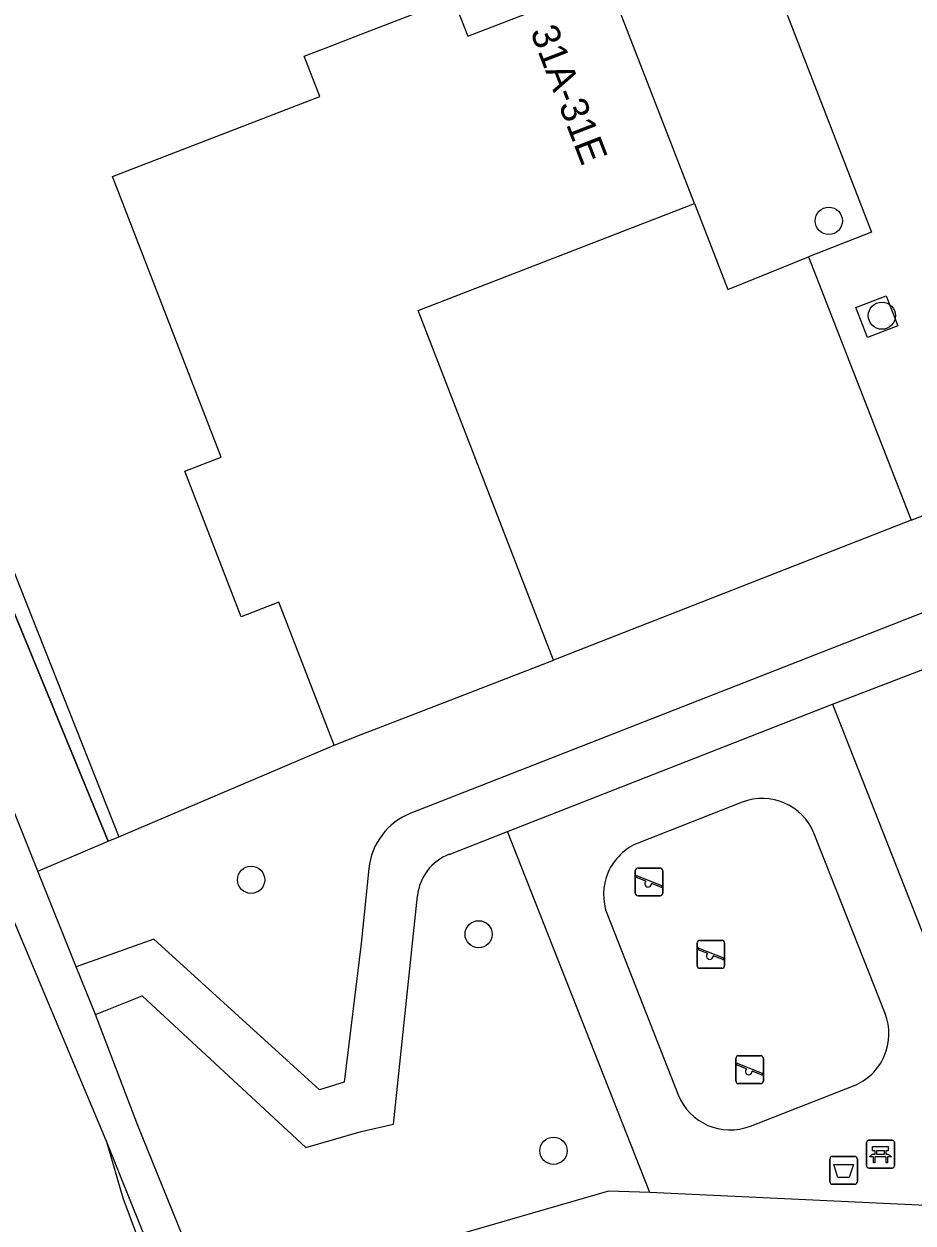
# Model space of a CAD drawing. Extents: x 158474 to 159560, y 388525 to 389605.
# Drawn here: x 158987.89 to 159019.82, y 388591.48 to 388634.54 of the extents above; entities that cross this region are included whole.
import ezdxf

# ---------------------------------------------------------------- set-up
doc = ezdxf.new("R2010")
doc.units = 0
for name, color, linetype in [('IMGEO_Afvalbak', 7, 'Continuous'), ('IMGEO_Bank', 7, 'Continuous'), ('IMGEO_Boom', 7, 'Continuous'), ('IMGEO_Grasland_overig', 7, 'Continuous'), ('IMGEO_Groenvoorziening', 7, 'Continuous'), ('IMGEO_Hek', 7, 'Continuous'), ('IMGEO_Meer_plas_ven_vijver', 7, 'Continuous'), ('IMGEO_Pand', 7, 'Continuous'), ('IMGEO_Pand_nummerreeks', 7, 'Continuous'), ('IMGEO_Parkeervlak_open', 7, 'Continuous'), ('IMGEO_Rijbaan_lokaal_open', 7, 'Continuous'), ('IMGEO_Speelvoorziening', 7, 'Continuous'), ('IMGEO_Voetpad_halfverhard', 7, 'Continuous'), ('IMGEO_Voetpad_open', 7, 'Continuous')]:
    doc.layers.add(name, color=color, linetype=linetype)

msp = doc.modelspace()

# ---------------------------------------------------------------- linework, layer by layer
at = {"layer": 'IMGEO_Afvalbak'}
for p, q in [((159016.927, 388593.873), (159017.717, 388593.873)), ((159017.717, 388593.873), (159016.927, 388593.873)), ((159016.827, 388592.973), (159016.827, 388593.773)), ((159016.827, 388593.773), (159016.827, 388592.973)), ((159017.817, 388593.773), (159017.817, 388592.973)), ((159017.817, 388592.973), (159017.817, 388593.773)), ((159017.717, 388592.873), (159016.927, 388592.873)), ((159016.927, 388592.873), (159017.717, 388592.873))]:
    msp.add_line(p, q, dxfattribs=at)
msp.add_lwpolyline([(159016.97, 388593.587), (159017.674, 388593.587), (159017.525, 388593.117), (159017.119, 388593.117), (159016.97, 388593.587)], dxfattribs=at)
for centre, start, end in [((159016.927, 388593.773), 90, 180), ((159016.927, 388593.773), 90, 180), ((159017.717, 388593.773), 0, 90), ((159017.717, 388593.773), 360, 90), ((159016.927, 388592.973), 180, 270), ((159016.927, 388592.973), 180, 270), ((159017.717, 388592.973), 270, 0), ((159017.717, 388592.973), 270, 0)]:
    msp.add_arc(centre, 0.1, start, end, dxfattribs=at)
at = {"layer": 'IMGEO_Bank'}
for p, q in [((159018.147, 388593.529), (159018.147, 388594.37)), ((159018.147, 388594.37), (159018.147, 388593.529)), ((159018.222, 388594.454), (159019.063, 388594.454)), ((159019.063, 388594.454), (159018.222, 388594.454)), ((159019.147, 388594.379), (159019.147, 388593.538)), ((159019.147, 388593.538), (159019.147, 388594.379)), ((159018.844, 388593.852), (159018.451, 388593.852)), ((159018.456, 388593.96), (159018.456, 388594.066)), ((159018.5, 388594.066), (159018.5, 388593.96)), ((159018.788, 388594.072), (159018.506, 388594.072)), ((159018.506, 388593.954), (159018.788, 388593.954)), ((159018.794, 388593.96), (159018.794, 388594.066)), ((159018.838, 388594.066), (159018.838, 388593.96)), ((159019.072, 388593.454), (159018.231, 388593.454)), ((159018.231, 388593.454), (159019.072, 388593.454))]:
    msp.add_line(p, q, dxfattribs=at)
for points in [[(159018.394, 388593.852), (159018.252, 388593.852), (159018.364, 388593.954), (159018.45, 388593.954)], [(159018.45, 388594.072), (159018.364, 388594.072), (159018.364, 388594.233), (159018.927, 388594.233), (159018.927, 388594.072), (159018.844, 388594.072)], [(159018.444, 388593.845), (159018.444, 388593.638), (159018.401, 388593.638), (159018.401, 388593.845)], [(159018.844, 388593.954), (159018.927, 388593.954), (159019.039, 388593.852), (159018.9, 388593.852)], [(159018.894, 388593.845), (159018.894, 388593.638), (159018.85, 388593.638), (159018.85, 388593.845)]]:
    msp.add_lwpolyline(points, dxfattribs=at)
for centre, radius, start, end in [((159018.225, 388594.376), 0.0779, 92.4484, 184.2845), ((159018.225, 388594.376), 0.0779, 92.4484, 184.2845), ((159019.069, 388594.376), 0.0779, 2.4484, 94.2845), ((159019.069, 388594.376), 0.0779, 2.4484, 94.2845), ((159018.394, 388593.845), 0.00671, 2.8957, 87.1043), ((159018.451, 388593.845), 0.00671, 92.8957, 177.1043), ((159018.449, 388594.065), 0.00671, 2.8957, 87.1043), ((159018.449, 388593.961), 0.00671, 272.8957, 357.1043), ((159018.506, 388594.065), 0.00671, 92.8957, 177.1043), ((159018.506, 388593.961), 0.00671, 182.8957, 267.1043), ((159018.788, 388594.065), 0.00671, 2.8957, 87.1043), ((159018.788, 388593.961), 0.00671, 272.8957, 357.1043), ((159018.845, 388594.065), 0.00671, 92.8957, 177.1043), ((159018.845, 388593.961), 0.00671, 182.8957, 267.1043), ((159018.843, 388593.845), 0.00671, 2.8957, 87.1043), ((159018.9, 388593.845), 0.00671, 92.8957, 177.1043), ((159018.225, 388593.532), 0.0779, 182.4484, 274.2845), ((159018.225, 388593.532), 0.0779, 182.4484, 274.2845), ((159019.069, 388593.532), 0.0779, 272.4484, 4.2845), ((159019.069, 388593.532), 0.0779, 272.4484, 4.2845)]:
    msp.add_arc(centre, radius, start, end, dxfattribs=at)
at = {"layer": 'IMGEO_Boom'}
for centre in [(159016.79, 388627.467), (159018.699, 388624.062), (158996.045, 388603.807), (159004.217, 388601.849), (159006.905, 388594.075)]:
    msp.add_circle(centre, 0.489, dxfattribs=at)
at = {"layer": 'IMGEO_Grasland_overig'}
for points in [[(158957.964, 388689.565), (158991.293, 388605.352)], [(158990.911, 388605.19), (158960.645, 388678.761), (158956.851, 388684.593), (158955.022, 388686.321), (158955.178, 388688.038)], [(158990.911, 388605.19), (158991.293, 388605.352)]]:
    msp.add_lwpolyline(points, dxfattribs=at)
at = {"layer": 'IMGEO_Groenvoorziening'}
for points in [[(159019.743, 388616.716), (159006.906, 388611.691)], [(158991.293, 388605.352), (158999.029, 388608.643)], [(158988.389, 388604.118), (158990.911, 388605.19)]]:
    msp.add_lwpolyline(points, dxfattribs=at)
at = {"layer": 'IMGEO_Hek'}
msp.add_lwpolyline([(158955.178, 388688.038), (158955.022, 388686.321), (158956.851, 388684.593), (158960.645, 388678.761), (158990.911, 388605.19)], dxfattribs=at)
at = {"layer": 'IMGEO_Meer_plas_ven_vijver'}
msp.add_lwpolyline([(158990.839, 388594.444), (158991.438, 388592.388), (158997.787, 388575.374), (159002.555, 388563.716), (159010.129, 388544.708), (159010.915, 388542.723)], dxfattribs=at)
at = {"layer": 'IMGEO_Pand'}
for points in [[(158999.029, 388608.643), (158997.043, 388613.774), (158995.686, 388613.249), (158993.663, 388618.477), (158994.969, 388618.982), (158991.07, 388629.056), (158998.51, 388631.936), (158997.95, 388633.382), (158998.643, 388633.65), (159000, 388634.176), (159003.305, 388635.455), (159003.831, 388634.097), (159008.885, 388636.053)], [(159011.969, 388628.086), (159008.885, 388636.053)], [(159006.906, 388611.691), (159002.047, 388624.245), (159011.969, 388628.086)], [(158999.029, 388608.643), (159000, 388609.019), (159002.243, 388609.887), (159006.906, 388611.691)]]:
    msp.add_lwpolyline(points, dxfattribs=at)
at = {"layer": 'IMGEO_Parkeervlak_open'}
msp.add_lwpolyline([(159011.969, 388628.086), (159013.165, 388624.999), (159016.062, 388626.181)], dxfattribs=at)
at = {"layer": 'IMGEO_Rijbaan_lokaal_open'}
for points in [[(159014.069, 388638.059), (159018.329, 388627.058), (159016.062, 388626.181)], [(159016.062, 388626.181), (159019.743, 388616.716)], [(159019.27, 388623.697), (159018.182, 388623.276), (159017.763, 388624.357), (159018.851, 388624.778), (159019.27, 388623.697)], [(159019.743, 388616.716), (159020.93, 388617.172), (159022.119, 388614.156)]]:
    msp.add_lwpolyline(points, dxfattribs=at)
at = {"layer": 'IMGEO_Speelvoorziening'}
for p, q in [((159009.94, 388604.228), (159010.73, 388604.228)), ((159010.73, 388604.228), (159009.94, 388604.228)), ((159009.84, 388603.328), (159009.84, 388604.128)), ((159009.84, 388604.128), (159009.84, 388603.328)), ((159010.223, 388603.756), (159009.884, 388603.893)), ((159009.909, 388603.953), (159010.785, 388603.6)), ((159010.83, 388604.128), (159010.83, 388603.328)), ((159010.83, 388603.328), (159010.83, 388604.128)), ((159010.761, 388603.54), (159010.421, 388603.677)), ((159010.73, 388603.228), (159009.94, 388603.228)), ((159009.94, 388603.228), (159010.73, 388603.228)), ((159012.159, 388601.629), (159012.949, 388601.629)), ((159012.949, 388601.629), (159012.159, 388601.629)), ((159012.059, 388600.729), (159012.059, 388601.529)), ((159012.059, 388601.529), (159012.059, 388600.729)), ((159012.442, 388601.157), (159012.103, 388601.294)), ((159012.128, 388601.354), (159013.004, 388601.001)), ((159013.049, 388601.529), (159013.049, 388600.729)), ((159013.049, 388600.729), (159013.049, 388601.529)), ((159012.98, 388600.941), (159012.64, 388601.078)), ((159012.949, 388600.629), (159012.159, 388600.629)), ((159012.159, 388600.629), (159012.949, 388600.629)), ((159013.453, 388596.587), (159013.453, 388597.387)), ((159013.453, 388597.387), (159013.453, 388596.587)), ((159013.553, 388597.487), (159014.343, 388597.487)), ((159014.343, 388597.487), (159013.553, 388597.487)), ((159014.443, 388597.387), (159014.443, 388596.587)), ((159014.443, 388596.587), (159014.443, 388597.387)), ((159013.836, 388597.015), (159013.497, 388597.152)), ((159013.522, 388597.212), (159014.398, 388596.859)), ((159014.374, 388596.799), (159014.034, 388596.936)), ((159014.343, 388596.487), (159013.553, 388596.487)), ((159013.553, 388596.487), (159014.343, 388596.487))]:
    msp.add_line(p, q, dxfattribs=at)
for centre, radius, start, end in [((159009.94, 388604.128), 0.1, 90, 180), ((159009.94, 388604.128), 0.1, 90, 180), ((159010.73, 388604.128), 0.1, 0, 90), ((159010.73, 388604.128), 0.1, 360, 90), ((159009.897, 388603.923), 0.0327, 68.078, 248.078), ((159010.302, 388603.666), 0.12, 130.9928, 5.1632), ((159009.94, 388603.328), 0.1, 180, 270), ((159009.94, 388603.328), 0.1, 180, 270), ((159010.73, 388603.328), 0.1, 270, 0), ((159010.73, 388603.328), 0.1, 270, 0), ((159010.773, 388603.57), 0.0327, 248.078, 68.078), ((159012.159, 388601.529), 0.1, 90, 180), ((159012.159, 388601.529), 0.1, 90, 180), ((159012.949, 388601.529), 0.1, 0, 90), ((159012.949, 388601.529), 0.1, 360, 90), ((159012.116, 388601.324), 0.0327, 68.078, 248.078), ((159012.521, 388601.067), 0.12, 130.9928, 5.1632), ((159012.159, 388600.729), 0.1, 180, 270), ((159012.159, 388600.729), 0.1, 180, 270), ((159012.949, 388600.729), 0.1, 270, 0), ((159012.949, 388600.729), 0.1, 270, 0), ((159012.992, 388600.971), 0.0327, 248.078, 68.078), ((159013.553, 388597.387), 0.1, 90, 180), ((159013.553, 388597.387), 0.1, 90, 180), ((159014.343, 388597.387), 0.1, 0, 90), ((159014.343, 388597.387), 0.1, 360, 90), ((159013.51, 388597.182), 0.0327, 68.078, 248.078), ((159013.915, 388596.925), 0.12, 130.9928, 5.1632), ((159014.386, 388596.829), 0.0327, 248.078, 68.078), ((159013.553, 388596.587), 0.1, 180, 270), ((159013.553, 388596.587), 0.1, 180, 270), ((159014.343, 388596.587), 0.1, 270, 0), ((159014.343, 388596.587), 0.1, 270, 0)]:
    msp.add_arc(centre, radius, start, end, dxfattribs=at)
at = {"layer": 'IMGEO_Voetpad_halfverhard'}
for points in [[(158988.389, 388604.118), (158964.429, 388664.228)], [(159022.119, 388614.156), (159001.783, 388606.194)], [(159016.922, 388610.114), (159021.549, 388611.879)], [(159003.156, 388604.72), (159005.251, 388605.541)], [(159000.271, 388604.209), (159000, 388601.513), (158999.384, 388596.544), (158998.506, 388596.258), (158992.549, 388601.673), (158989.761, 388600.676)], [(158989.761, 388600.676), (158988.389, 388604.118)], [(158990.839, 388594.444), (158986.94, 388603.708)], [(158990.46, 388598.969), (158992.129, 388599.643), (158998.008, 388594.191), (159000, 388594.769), (159001.164, 388595.031), (159002.022, 388603.231)], [(158990.46, 388598.969), (158989.761, 388600.676)], [(158993.589, 388590.993), (158991.982, 388594.983), (158990.46, 388598.969)], [(159019.351, 388532.038), (159017.294, 388533.727), (159015.664, 388535.517), (159013.987, 388537.691), (159012.538, 388540.636), (158991.75, 388592.186), (158990.839, 388594.444)]]:
    msp.add_lwpolyline(points, dxfattribs=at)
for centre, radius, start, end in [((159002.657, 388603.96), 2.399, 111.3694, 174.0366), ((159003.813, 388603.044), 1.801, 111.3923, 174.023)]:
    msp.add_arc(centre, radius, start, end, dxfattribs=at)
at = {"layer": 'IMGEO_Voetpad_open'}
for points in [[(159005.251, 388605.541), (159016.922, 388610.114)], [(159016.922, 388610.114), (159022.698, 388595.459)], [(159013.676, 388606.589), (159009.973, 388605.139)], [(159010.362, 388592.573), (159005.251, 388605.541)], [(159018.81, 388599.005), (159016.266, 388605.46)], [(159008.841, 388602.543), (159011.385, 388596.089)], [(159013.975, 388594.96), (159017.678, 388596.41)], [(159010.362, 388592.573), (159008.885, 388592.619), (158997.882, 388589.442), (158998.228, 388588.425)], [(159024.088, 388591.933), (159010.362, 388592.573)]]:
    msp.add_lwpolyline(points, dxfattribs=at)
for centre, radius, start, end in [((159014.404, 388604.723), 2.003, 21.5911, 111.3034), ((159010.7, 388603.277), 1.999, 111.3393, 201.5409), ((159016.948, 388598.273), 2.001, 291.3952, 21.4689), ((159013.246, 388596.822), 2, 201.4999, 291.3946)]:
    msp.add_arc(centre, radius, start, end, dxfattribs=at)

# ---------------------------------------------------------------- texts
at = {"layer": 'IMGEO_Pand_nummerreeks'}
msp.add_text('31A-31E', height=1, rotation=291.1613, dxfattribs=at).set_placement((159006.06, 388634.264))

doc.saveas('drawing.dxf')
